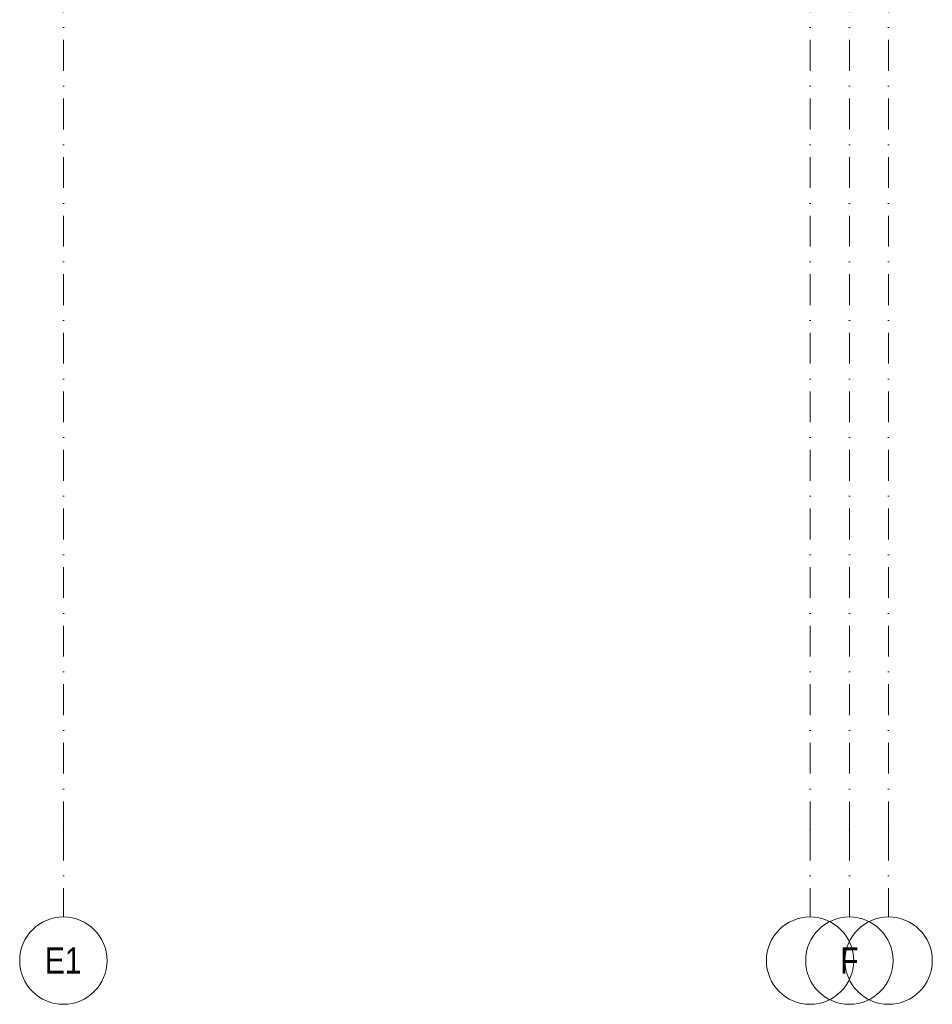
# Model space of a CAD drawing. Header units: millimetres. Extents: x -59761 to 112741, y -57975 to 46221.
# Tile 266 of 421: x 35500 to 45950, y -57975 to -46706. Entities that reach past the tile are written whole.
import ezdxf

# ---------------------------------------------------------------- set-up
doc = ezdxf.new("R2010")
doc.units = ezdxf.units.MM
doc.linetypes.add('Штрихпунктирная', pattern=[670.277762, 352.777767, -176.388884, 0, -141.111112])
doc.layers.add('Элемент Модели - Оси', color=2, linetype='Continuous')
doc.styles.add('СГЕНЕРИР_СТИЛЬ_6', font='ARIALN.TTF')

msp = doc.modelspace()

# ---------------------------------------------------------------- linework, layer by layer
at = {"layer": 'Элемент Модели - Оси', "color": 7, "linetype": 'Штрихпунктирная', "lineweight": 15}
for p, q in [((36000, 38200), (36000, -55975)), ((44550, 38200), (44550, -55975)), ((45000, 38200), (45000, -55975)), ((45450, 38200), (45450, -55975)), ((36000, -55975), (36000, -56975)), ((44550, -55975), (44550, -56975)), ((45000, -55975), (45000, -56975)), ((45450, -55975), (45450, -56975))]:
    msp.add_line(p, q, dxfattribs=at)
at = {"layer": 'Элемент Модели - Оси', "color": 7, "linetype": 'Continuous', "lineweight": 15}
for centre in [(36000, -57475), (44550, -57475), (45000, -57475), (45450, -57475)]:
    msp.add_circle(centre, 500, dxfattribs=at)
at = {"layer": 'Элемент Модели - Оси', "color": 7, "linetype": 'Штрихпунктирная', "lineweight": 15}
for p in [(36000, -55975), (36000, -55975), (44550, -55975), (44550, -55975), (45000, -55975), (45000, -55975), (45450, -55975), (45450, -55975)]:
    msp.add_point(p, dxfattribs=at)

# ---------------------------------------------------------------- texts
at = {"layer": 'Элемент Модели - Оси', "color": 7, "lineweight": 15, "char_height": 300, "attachment_point": 4, "style": 'СГЕНЕРИР_СТИЛЬ_6'}
for s, insert in [('\\A1;{\\pql;\\pt0;\\fArial Narrow|b0|i0|c204|p34;E1}', (35788.24, -57472.74)), ('\\A1;{\\pql;\\pt0;\\fArial Narrow|b0|i0|c204|p34;F}', (44894.12, -57473.38))]:
    msp.add_mtext(s, dxfattribs=dict(at, insert=insert))

doc.saveas('drawing.dxf')
